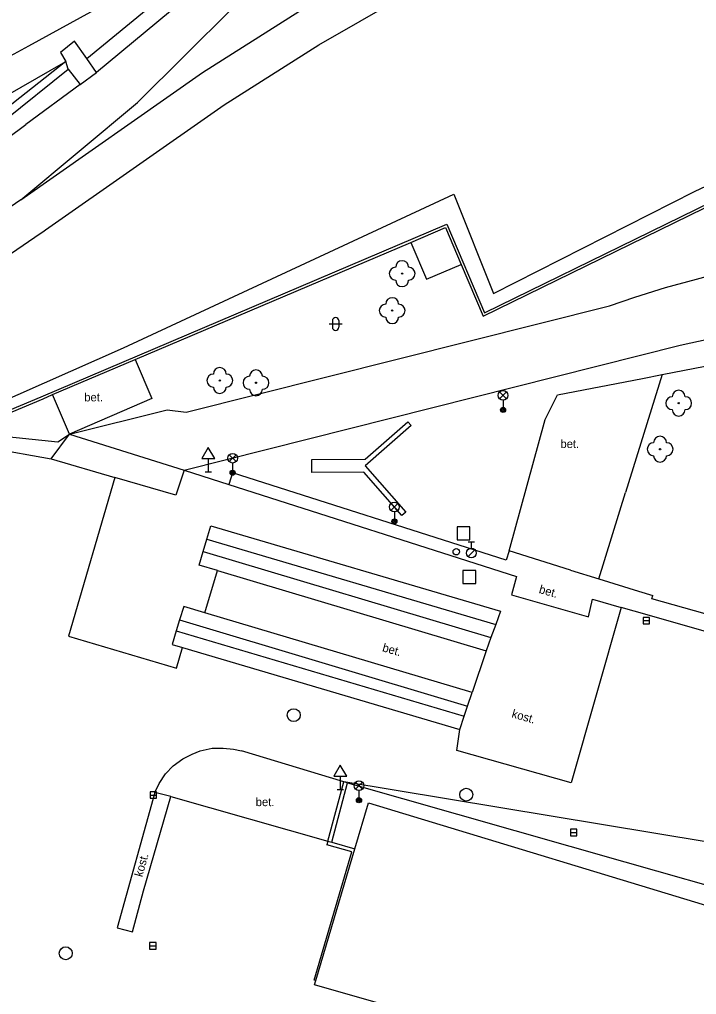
# Model space of a CAD drawing. Extents: x -595546 to -593986, y -1160845 to -1159202.
# Drawn here: x -595376.4 to -595324, y -1159379.6 to -1159304.2 of the extents above; entities that cross this region are included whole.
import ezdxf

# ---------------------------------------------------------------- set-up
doc = ezdxf.new("R2010")
doc.units = 0
for name, color, linetype in [('Level 22', 7, 'Continuous'), ('Level 26', 7, 'Continuous'), ('Level 27', 7, 'Continuous'), ('Level 28', 7, 'Continuous'), ('Level 33', 7, 'Continuous'), ('Level 34', 7, 'Continuous'), ('Level 36', 7, 'Continuous'), ('TM - budovy zdene_ betonove - VP', 7, 'Continuous'), ('TM - CD - osa koleji', 7, 'Continuous'), ('TM - chodniky - VP', 7, 'Continuous'), ('TM - letecke snimky - pomocna linie', 7, 'Continuous'), ('TM - plot drateny_ kovovy - VP', 7, 'Continuous'), ('TM - plot zdeny_ ohradni zed - VP', 7, 'Continuous'), ('TM - podezdivka plotu - VP', 7, 'Continuous'), ('TM - pomocna konstrukcni linie', 7, 'Continuous'), ('TM - popis povrchu', 7, 'Continuous'), ('TM - rozhrani ploch obecne - VN', 7, 'Continuous'), ('TM - rozhrani ploch obecne - VP', 7, 'Continuous')]:
    doc.layers.add(name, color=color, linetype=linetype)

msp = doc.modelspace()

# ---------------------------------------------------------------- linework, layer by layer
at = {"layer": 'Level 22'}
for centre in [(-595346.8, -1159323.86), (-595347.57, -1159326.72), (-595360.91, -1159332.13), (-595358.11, -1159332.3), (-595325.4, -1159333.88), (-595326.84, -1159337.44)]:
    msp.add_circle(centre, 0.05, dxfattribs=at)
for centre, start, end in [((-595346.8, -1159323.36), 0, 180), ((-595347.3, -1159323.86), 90, 270), ((-595346.3, -1159323.86), 270, 90), ((-595346.8, -1159324.36), 180, 0), ((-595347.57, -1159326.22), 0, 180), ((-595348.07, -1159326.72), 90, 270), ((-595347.07, -1159326.72), 270, 90), ((-595347.57, -1159327.22), 180, 0), ((-595360.91, -1159331.63), 0, 180), ((-595358.11, -1159331.8), 0, 180), ((-595361.41, -1159332.13), 90, 270), ((-595360.41, -1159332.13), 270, 90), ((-595358.61, -1159332.3), 90, 270), ((-595357.61, -1159332.3), 270, 90), ((-595360.91, -1159332.63), 180, 0), ((-595358.11, -1159332.8), 180, 0), ((-595325.9, -1159333.88), 90, 270), ((-595325.4, -1159333.38), 0, 180), ((-595324.9, -1159333.88), 270, 90), ((-595325.4, -1159334.38), 180, 0), ((-595326.84, -1159336.94), 0, 180), ((-595327.34, -1159337.44), 90, 270), ((-595326.34, -1159337.44), 270, 90), ((-595326.84, -1159337.94), 180, 0)]:
    msp.add_arc(centre, 0.5, start, end, dxfattribs=at)
at = {"layer": 'Level 26'}
for points in [[(-595342.55, -1159344.44), (-595341.55, -1159344.44), (-595341.55, -1159343.44), (-595342.55, -1159343.44)], [(-595342.1, -1159347.82), (-595341.1, -1159347.82), (-595341.1, -1159346.82), (-595342.1, -1159346.82)]]:
    msp.add_lwpolyline(points, close=True, dxfattribs=at)
at = {"layer": 'Level 27'}
for p, q in [((-595328.16, -1159350.7), (-595327.66, -1159350.7)), ((-595366.3, -1159364.19), (-595365.8, -1159364.19)), ((-595333.77, -1159367.09), (-595333.27, -1159367.09)), ((-595366.34, -1159375.86), (-595365.84, -1159375.86))]:
    msp.add_line(p, q, dxfattribs=at)
for points in [[(-595328.16, -1159350.95), (-595327.66, -1159350.95), (-595327.66, -1159350.45), (-595328.16, -1159350.45)], [(-595366.3, -1159364.44), (-595365.8, -1159364.44), (-595365.8, -1159363.94), (-595366.3, -1159363.94)], [(-595333.77, -1159367.34), (-595333.27, -1159367.34), (-595333.27, -1159366.84), (-595333.77, -1159366.84)], [(-595366.34, -1159376.11), (-595365.84, -1159376.11), (-595365.84, -1159375.61), (-595366.34, -1159375.61)]]:
    msp.add_lwpolyline(points, close=True, dxfattribs=at)
for centre in [(-595355.19, -1159358.01), (-595341.84, -1159364.16), (-595372.83, -1159376.43)]:
    msp.add_circle(centre, 0.5, dxfattribs=at)
at = {"layer": 'Level 28'}
for p, q in [((-595341.69, -1159344.595), (-595341.19, -1159344.595)), ((-595341.44, -1159345.095), (-595341.44, -1159344.595)), ((-595341.698, -1159345.742), (-595341.168, -1159345.212))]:
    msp.add_line(p, q, dxfattribs=at)
for centre, radius in [((-595342.61, -1159345.37), 0.25), ((-595341.44, -1159345.47), 0.375)]:
    msp.add_circle(centre, radius, dxfattribs=at)
at = {"layer": 'Level 33'}
for p, q in [((-595339.255, -1159333.54), (-595338.725, -1159333.01)), ((-595339.255, -1159333.01), (-595338.725, -1159333.54)), ((-595338.99, -1159333.65), (-595338.99, -1159334.4)), ((-595360.185, -1159338.4), (-595359.655, -1159337.87)), ((-595360.185, -1159337.87), (-595359.655, -1159338.4)), ((-595359.92, -1159338.51), (-595359.92, -1159339.26)), ((-595347.665, -1159342.17), (-595347.135, -1159341.64)), ((-595347.665, -1159341.64), (-595347.135, -1159342.17)), ((-595347.4, -1159342.28), (-595347.4, -1159343.03)), ((-595350.405, -1159363.73), (-595349.875, -1159363.2)), ((-595350.405, -1159363.2), (-595349.875, -1159363.73)), ((-595350.14, -1159363.84), (-595350.14, -1159364.59))]:
    msp.add_line(p, q, dxfattribs=at)
for centre, radius in [((-595338.99, -1159333.275), 0.375), ((-595338.99, -1159334.4), 0.2), ((-595338.99, -1159334.4), 0.145), ((-595338.99, -1159334.4), 0.0876), ((-595359.92, -1159338.135), 0.375), ((-595359.92, -1159339.26), 0.2), ((-595359.92, -1159339.26), 0.145), ((-595359.92, -1159339.26), 0.0876), ((-595347.4, -1159341.905), 0.375), ((-595347.4, -1159343.03), 0.2), ((-595347.4, -1159343.03), 0.145), ((-595347.4, -1159343.03), 0.0876), ((-595350.14, -1159363.465), 0.375), ((-595350.14, -1159364.59), 0.2), ((-595350.14, -1159364.59), 0.145), ((-595350.14, -1159364.59), 0.0876)]:
    msp.add_circle(centre, radius, dxfattribs=at)
at = {"layer": 'Level 34'}
for p, q in [((-595361.8, -1159338.162), (-595361.8, -1159339.18)), ((-595362.05, -1159339.18), (-595361.55, -1159339.18)), ((-595351.59, -1159362.742), (-595351.59, -1159363.76)), ((-595351.84, -1159363.76), (-595351.34, -1159363.76))]:
    msp.add_line(p, q, dxfattribs=at)
for points in [[(-595362.3, -1159338.162), (-595361.3, -1159338.162), (-595361.8, -1159337.296)], [(-595352.09, -1159362.742), (-595351.09, -1159362.742), (-595351.59, -1159361.876)]]:
    msp.add_lwpolyline(points, close=True, dxfattribs=at)
at = {"layer": 'Level 36'}
for p, q in [((-595352.196, -1159327.496), (-595352.196, -1159327.996)), ((-595351.696, -1159327.496), (-595351.696, -1159327.996)), ((-595352.446, -1159327.746), (-595351.446, -1159327.746))]:
    msp.add_line(p, q, dxfattribs=at)
for centre, start, end in [((-595351.946, -1159327.496), 0, 180), ((-595351.946, -1159327.996), 180, 0)]:
    msp.add_arc(centre, 0.25, start, end, dxfattribs=at)
at = {"layer": 'TM - budovy zdene_ betonove - VP'}
for points in [[(-595349.4, -1159364.79), (-595320.7, -1159373.51), (-595324.79, -1159387.1), (-595353.58, -1159378.87), (-595353.48, -1159378.53)], [(-595350.46, -1159368.35), (-595349.4, -1159364.79)], [(-595353.48, -1159378.53), (-595350.46, -1159368.35)]]:
    msp.add_lwpolyline(points, dxfattribs=at)
at = {"layer": 'TM - CD - osa koleji'}
for points in [[(-595362.24, -1159308.3), (-595354.8, -1159303.59), (-595344.87, -1159297.88), (-595332.93, -1159291.99), (-595319.75, -1159286.64), (-595304.82, -1159281.63), (-595282.4, -1159276.5)], [(-595375.7, -1159306.24), (-595351.99, -1159293.22), (-595333.45, -1159283.27)], [(-595376.31, -1159318.15), (-595367.27, -1159310.61), (-595356.32, -1159299.72)], [(-595449.19, -1159346.3), (-595375.7, -1159306.24)], [(-595376.31, -1159318.15), (-595362.24, -1159308.3)], [(-595376.31, -1159318.15), (-595423.68, -1159350.62)]]:
    msp.add_lwpolyline(points, dxfattribs=at)
at = {"layer": 'TM - chodniky - VP'}
for points in [[(-595330.75, -1159326.35), (-595328.79, -1159325.69), (-595326.42, -1159324.93), (-595324.01, -1159324.28), (-595321.95, -1159323.71), (-595319.35, -1159323.17), (-595316.11, -1159322.56), (-595312.78, -1159322.02), (-595307.13, -1159321.57), (-595305.36, -1159321.52)], [(-595325.28, -1159329.4), (-595320.79, -1159328.4), (-595317.31, -1159327.68), (-595311.32, -1159326.65), (-595306.54, -1159326), (-595303.58, -1159325.7)], [(-595372.55, -1159336.27), (-595364.98, -1159334.4), (-595363.52, -1159334.58), (-595330.75, -1159326.35)], [(-595363.68, -1159339.07), (-595325.28, -1159329.4)], [(-595373.96, -1159338.18), (-595372.55, -1159336.27)], [(-595406.49, -1159351.35), (-595395.05, -1159344.02), (-595391.84, -1159342.2), (-595385.02, -1159339.12), (-595380.77, -1159337.44), (-595378.61, -1159337.35), (-595373.96, -1159338.18)], [(-595369.02, -1159339.63), (-595372.61, -1159351.89), (-595364.27, -1159354.37), (-595363.8, -1159352.77)], [(-595363.68, -1159339.07), (-595364.32, -1159341), (-595369.02, -1159339.63)], [(-595329.86, -1159349.68), (-595333.73, -1159363.25), (-595342.57, -1159360.75), (-595342.34, -1159359.12)], [(-595321.25, -1159352.14), (-595327.83, -1159350.26), (-595329.86, -1159349.68)], [(-595363.8, -1159352.77), (-595342.34, -1159359.12)], [(-595365.94, -1159363.99), (-595365.6, -1159363.3), (-595365.11, -1159362.54), (-595364.51, -1159361.93), (-595363.77, -1159361.39), (-595363.04, -1159361.03), (-595362.43, -1159360.78), (-595361.5, -1159360.57), (-595360.65, -1159360.57), (-595359.85, -1159360.65), (-595359.22, -1159360.78)], [(-595351.31, -1159363.17), (-595359.22, -1159360.78)], [(-595319.23, -1159368.48), (-595351.31, -1159363.17)], [(-595365.94, -1159363.99), (-595368.84, -1159374.46), (-595367.67, -1159374.78), (-595366.82, -1159371.59)]]:
    msp.add_lwpolyline(points, dxfattribs=at)
at = {"layer": 'TM - letecke snimky - pomocna linie'}
for points in [[(-595431.23, -1159349.93), (-595427.27, -1159356.11), (-595421.98, -1159353.09), (-595417.72, -1159350.17), (-595374.81, -1159320.75), (-595374.61, -1159320.62), (-595374.39, -1159320.46), (-595360.58, -1159310.8), (-595353.25, -1159306.16), (-595343.46, -1159300.53), (-595331.7, -1159294.73), (-595318.71, -1159289.45), (-595309.75, -1159286.45), (-595306.08, -1159285.22), (-595304.01, -1159284.52), (-595281.91, -1159279.46), (-595232.77, -1159275.13), (-595158.82, -1159262.62), (-595102.19, -1159248.74)], [(-595423.29, -1159336.43), (-595372.82, -1159307.45)]]:
    msp.add_lwpolyline(points, dxfattribs=at)
at = {"layer": 'TM - plot drateny_ kovovy - VP'}
for points in [[(-595326.68, -1159331.67), (-595303.65, -1159327.21), (-595295.4, -1159328.98), (-595293.38, -1159332.7), (-595290.51, -1159340.64), (-595294.4, -1159354.88), (-595296.32, -1159356.35), (-595301.11, -1159354.9), (-595315.46, -1159350.53), (-595320.24, -1159349.08)], [(-595338.53, -1159345.31), (-595335.73, -1159335.15), (-595334.79, -1159333.24), (-595328.19, -1159331.96), (-595326.68, -1159331.67)], [(-595333.76, -1159346.8), (-595338.53, -1159345.31)], [(-595352.25, -1159367.84), (-595351.02, -1159363.25)], [(-595351.02, -1159363.25), (-595351.31, -1159363.17)], [(-595351.02, -1159363.25), (-595329.56, -1159369.35), (-595319.94, -1159372.08)], [(-595352.54, -1159367.76), (-595352.25, -1159367.84)]]:
    msp.add_lwpolyline(points, dxfattribs=at)
at = {"layer": 'TM - plot zdeny_ ohradni zed - VP'}
for points in [[(-595340.54, -1159327.15), (-595301.78, -1159308.22)], [(-595346.13, -1159321.44), (-595343.45, -1159320.3), (-595342.24, -1159323.16)], [(-595367.46, -1159330.51), (-595346.13, -1159321.44)], [(-595342.24, -1159323.16), (-595340.54, -1159327.15)], [(-595373.85, -1159333.22), (-595367.46, -1159330.51)], [(-595395.45, -1159342.29), (-595374.57, -1159333.53), (-595373.85, -1159333.22)]]:
    msp.add_lwpolyline(points, dxfattribs=at)
at = {"layer": 'TM - podezdivka plotu - VP'}
for points in [[(-595340.44, -1159326.88), (-595301.81, -1159308.01), (-595278.82, -1159297), (-595272.63, -1159296.9)], [(-595395.54, -1159342.11), (-595374.72, -1159333.38), (-595343.35, -1159320.04), (-595340.44, -1159326.88)], [(-595352.54, -1159367.76), (-595351.31, -1159363.17)]]:
    msp.add_lwpolyline(points, dxfattribs=at)
at = {"layer": 'TM - pomocna konstrukcni linie'}
msp.add_lwpolyline([(-595372.64, -1159308.05), (-595372.82, -1159307.45)], dxfattribs=at)
at = {"layer": 'TM - rozhrani ploch obecne - VN'}
msp.add_lwpolyline([(-595328.5, -1159348.43), (-595327.4, -1159348.76)], dxfattribs=at)
at = {"layer": 'TM - rozhrani ploch obecne - VP'}
for points in [[(-595339.26, -1159291.86), (-595346.4, -1159295.63), (-595363.82, -1159302.81), (-595370.44, -1159308.3)], [(-595324.19, -1159317.51), (-595275.09, -1159294.38)], [(-595371.21, -1159307.21), (-595364.6, -1159301.77), (-595362.18, -1159300.77)], [(-595371.21, -1159307.21), (-595372.15, -1159305.88), (-595373.24, -1159306.75), (-595372.82, -1159307.45)], [(-595370.44, -1159308.3), (-595371.21, -1159307.21)], [(-595372.82, -1159307.45), (-595378, -1159311.53)], [(-595378, -1159311.53), (-595377.53, -1159311.96), (-595372.64, -1159308.05)], [(-595372.64, -1159308.05), (-595371.71, -1159309.22)], [(-595371.71, -1159309.22), (-595370.44, -1159308.3)], [(-595371.71, -1159309.22), (-595375.92, -1159312.31)], [(-595431.23, -1159349.93), (-595400.54, -1159330.65), (-595375.92, -1159312.31)], [(-595368.37, -1159329.59), (-595342.79, -1159317.7)], [(-595342.79, -1159317.7), (-595339.72, -1159325.4)], [(-595339.72, -1159325.4), (-595324.19, -1159317.51)], [(-595346.13, -1159321.44), (-595344.92, -1159324.29), (-595342.24, -1159323.16)], [(-595397.14, -1159342.34), (-595368.37, -1159329.59)], [(-595367.46, -1159330.51), (-595366.18, -1159333.52), (-595372.55, -1159336.27)], [(-595326.68, -1159331.67), (-595329.51, -1159340.79)], [(-595372.55, -1159336.27), (-595373.85, -1159333.22)], [(-595349.66, -1159338.21), (-595346.37, -1159335.31), (-595346.11, -1159335.61), (-595349.65, -1159338.73), (-595346.52, -1159342.31), (-595346.82, -1159342.57), (-595349.76, -1159339.21), (-595353.78, -1159339.23), (-595353.79, -1159338.23)], [(-595385.37, -1159338.18), (-595380.96, -1159336.51), (-595378.69, -1159336.34), (-595373.44, -1159336.88), (-595372.55, -1159336.27)], [(-595372.55, -1159336.27), (-595363.68, -1159339.07)], [(-595373.96, -1159338.18), (-595369.02, -1159339.63)], [(-595353.79, -1159338.23), (-595349.66, -1159338.21)], [(-595363.68, -1159339.07), (-595360.21, -1159340.18)], [(-595338.53, -1159345.31), (-595338.75, -1159346.01), (-595359.92, -1159339.26), (-595360.21, -1159340.18)], [(-595360.21, -1159340.18), (-595337.95, -1159347.28), (-595338.35, -1159348.71), (-595332.39, -1159350.41), (-595332.07, -1159349.04), (-595329.86, -1159349.68)], [(-595331.59, -1159347.47), (-595329.51, -1159340.79)], [(-595361.91, -1159344.41), (-595361.6, -1159343.36), (-595339.18, -1159349.98), (-595339.56, -1159351.01)], [(-595362.2, -1159345.35), (-595361.91, -1159344.41)], [(-595361.91, -1159344.41), (-595339.56, -1159351.01)], [(-595361.09, -1159346.83), (-595362.51, -1159346.4), (-595362.2, -1159345.35)], [(-595362.2, -1159345.35), (-595339.93, -1159352.01)], [(-595362.06, -1159350.09), (-595361.09, -1159346.83)], [(-595361.09, -1159346.83), (-595340.31, -1159353.04)], [(-595333.76, -1159346.8), (-595331.59, -1159347.47)], [(-595331.59, -1159347.47), (-595328.5, -1159348.43)], [(-595327.47, -1159349.01), (-595327.4, -1159348.76)], [(-595320.88, -1159350.88), (-595327.47, -1159349.01)], [(-595362.06, -1159350.09), (-595363.7, -1159349.6), (-595364.02, -1159350.65)], [(-595341.39, -1159356.27), (-595362.06, -1159350.09)], [(-595364.02, -1159350.65), (-595364.28, -1159351.49)], [(-595364.02, -1159350.65), (-595341.74, -1159357.32)], [(-595364.28, -1159351.49), (-595364.59, -1159352.54), (-595363.8, -1159352.77)], [(-595364.28, -1159351.49), (-595341.99, -1159358.08)], [(-595339.56, -1159351.01), (-595339.93, -1159352.01)], [(-595339.93, -1159352.01), (-595340.31, -1159353.04)], [(-595340.31, -1159353.04), (-595341.39, -1159356.27)], [(-595341.74, -1159357.32), (-595341.39, -1159356.27)], [(-595341.99, -1159358.08), (-595341.74, -1159357.32)], [(-595342.34, -1159359.12), (-595341.99, -1159358.08)], [(-595366.82, -1159371.59), (-595364.69, -1159364.3)], [(-595364.69, -1159364.3), (-595365.94, -1159363.99)], [(-595364.69, -1159364.3), (-595352.54, -1159367.76)], [(-595353.48, -1159378.53), (-595353.6, -1159378.5), (-595350.7, -1159368.59), (-595352.62, -1159368.05)], [(-595352.54, -1159367.76), (-595352.62, -1159368.05)], [(-595352.25, -1159367.84), (-595350.46, -1159368.35)]]:
    msp.add_lwpolyline(points, dxfattribs=at)

# ---------------------------------------------------------------- texts
at = {"layer": 'TM - popis povrchu'}
for p in [(-595371.4, -1159333.74), (-595334.55, -1159337.35), (-595358.13, -1159365.05)]:
    msp.add_text('bet.', height=0.65, dxfattribs=at).set_placement(p)
for s, rotation, p in [('bet.', 344, (-595336.26, -1159348.55)), ('bet.', 344, (-595348.38, -1159353.06)), ('kost.', 344, (-595338.37, -1159358.17)), ('kost.', 74.48, (-595366.91, -1159370.57))]:
    msp.add_text(s, height=0.65, rotation=rotation, dxfattribs=at).set_placement(p)

doc.saveas('drawing.dxf')
